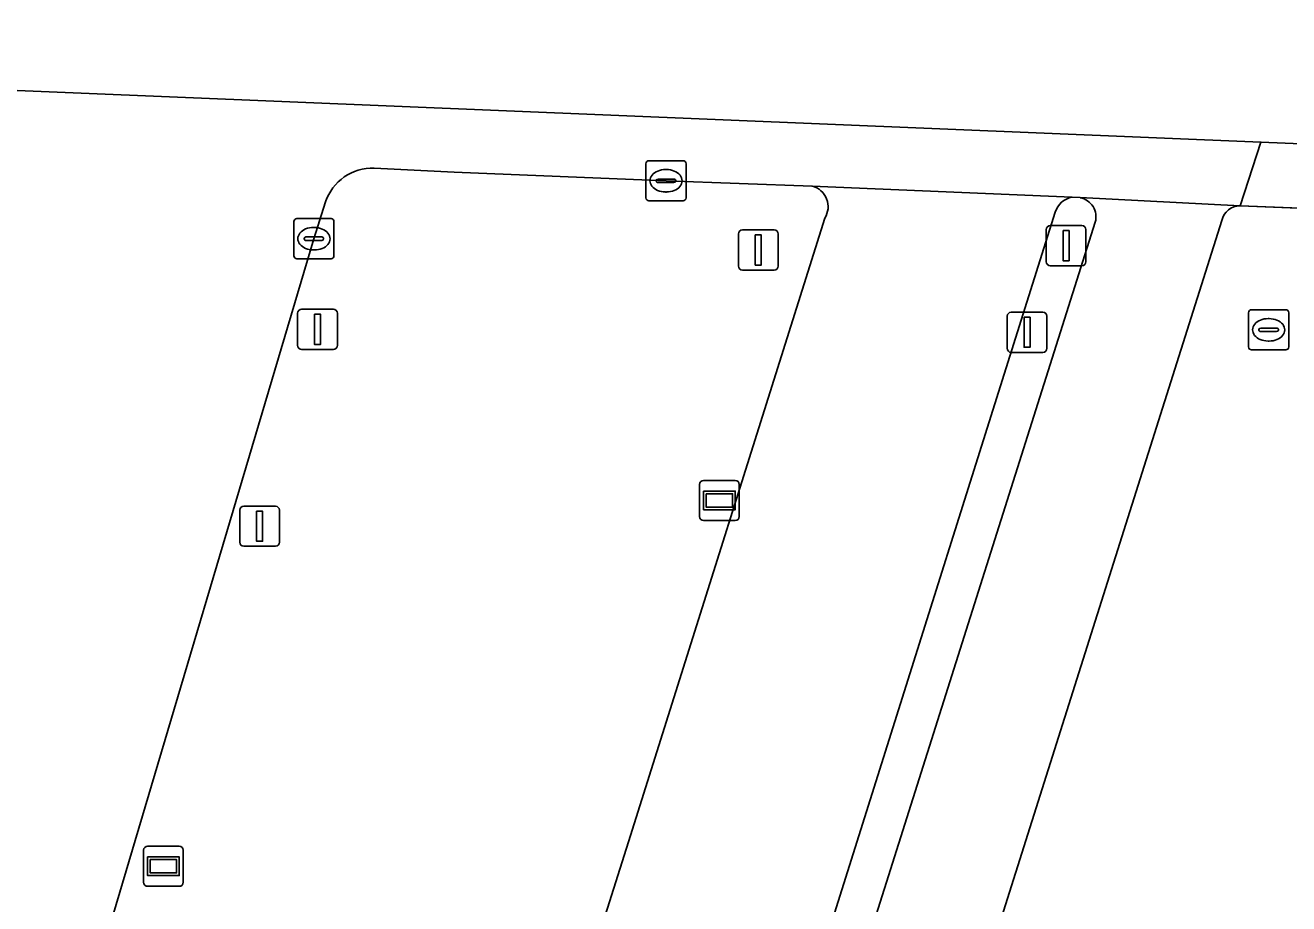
# Model space of a CAD drawing. Extents: x 161477 to 163040, y 383680 to 384871.
# Drawn here: x 161797.18 to 161828.68, y 384849.16 to 384871.05 of the extents above; entities that cross this region are included whole.
import ezdxf

# ---------------------------------------------------------------- set-up
doc = ezdxf.new("R2010")
doc.units = 0
for name, color, linetype in [('IMGEO_Berm_groen', 7, 'Continuous'), ('IMGEO_Berm_open', 7, 'Continuous'), ('IMGEO_Drukknoppaal', 7, 'Continuous'), ('IMGEO_Fietspad_open', 7, 'Continuous'), ('IMGEO_Kolk', 7, 'Continuous'), ('IMGEO_Lichtmast', 7, 'Continuous'), ('IMGEO_Rijbaan_regionaal_gesloten', 7, 'Continuous'), ('IMGEO_Rioolput', 7, 'Continuous'), ('IMGEO_Verkeersbordpaal', 7, 'Continuous'), ('IMGEO_Verkeerseiland_groen', 7, 'Continuous'), ('IMGEO_Verkeersregelinstallatiepaal', 7, 'Continuous'), ('IMGEO_Verklikker', 7, 'Continuous'), ('IMGEO_Voetpad_open', 7, 'Continuous'), ('IMGEO_Wegwijzer', 7, 'Continuous')]:
    doc.layers.add(name, color=color, linetype=linetype)

msp = doc.modelspace()

# ---------------------------------------------------------------- linework, layer by layer
at = {"layer": 'IMGEO_Berm_groen'}
for points in [[(161929.035, 384861.367), (161912.433, 384862.623), (161903.184, 384863.21), (161884.86, 384864.196), (161838.245, 384866.117), (161827.467, 384866.551)], [(161827.015, 384866.185), (161821.262, 384848.005), (161817.005, 384834.389), (161821.715, 384833.209)]]:
    msp.add_lwpolyline(points, dxfattribs=at)
msp.add_arc((161827.467, 384866.089), 0.462, 89.9634, 168.0332, dxfattribs=at)
at = {"layer": 'IMGEO_Berm_open'}
for points in [[(161823.482, 384866.753), (161823.281, 384866.762)], [(161822.861, 384866.392), (161817.448, 384849.213), (161813.16, 384835.584), (161814.109, 384835.294), (161818.397, 384848.886), (161823.859, 384866.144)]]:
    msp.add_lwpolyline(points, dxfattribs=at)
for centre, radius, start, end in [((161823.362, 384866.247), 0.521, 98.9185, 163.8385), ((161823.386, 384866.272), 0.49, 344.8021, 78.7169)]:
    msp.add_arc(centre, radius, start, end, dxfattribs=at)
at = {"layer": 'IMGEO_Drukknoppaal'}
for p, q in [((161821.762, 384863.899), (161822.552, 384863.899)), ((161822.552, 384863.899), (161821.762, 384863.899)), ((161821.662, 384862.999), (161821.662, 384863.799)), ((161821.662, 384863.799), (161821.662, 384862.999)), ((161822.652, 384863.799), (161822.652, 384862.999)), ((161822.652, 384862.999), (161822.652, 384863.799)), ((161822.552, 384862.899), (161821.762, 384862.899)), ((161821.762, 384862.899), (161822.552, 384862.899))]:
    msp.add_line(p, q, dxfattribs=at)
msp.add_lwpolyline([(161822.082, 384863.774), (161822.232, 384863.774), (161822.232, 384863.024), (161822.082, 384863.024), (161822.082, 384863.774)], dxfattribs=at)
for centre, start, end in [((161821.762, 384863.799), 90, 180), ((161821.762, 384863.799), 90, 180), ((161822.552, 384863.799), 0, 90), ((161822.552, 384863.799), 360, 90), ((161821.762, 384862.999), 180, 270), ((161821.762, 384862.999), 180, 270), ((161822.552, 384862.999), 270, 0), ((161822.552, 384862.999), 270, 0)]:
    msp.add_arc(centre, 0.1, start, end, dxfattribs=at)
at = {"layer": 'IMGEO_Fietspad_open'}
for points in [[(161823.281, 384866.762), (161816.801, 384867.04)], [(161817.114, 384866.244), (161812.267, 384850.864), (161808.067, 384837.592)], [(161813.16, 384835.584), (161817.448, 384849.213), (161822.861, 384866.392)]]:
    msp.add_lwpolyline(points, dxfattribs=at)
for centre, radius, start, end in [((161816.665, 384866.527), 0.531, 327.7792, 75.1519), ((161823.362, 384866.247), 0.521, 98.9185, 163.8385)]:
    msp.add_arc(centre, radius, start, end, dxfattribs=at)
at = {"layer": 'IMGEO_Kolk'}
for p, q in [((161812.728, 384867.674), (161813.58, 384867.674)), ((161812.653, 384866.748), (161812.653, 384867.6)), ((161813.141, 384867.454), (161813.166, 384867.454)), ((161813.654, 384867.6), (161813.654, 384866.748)), ((161812.912, 384867.168), (161812.912, 384867.18)), ((161813.35, 384867.131), (161812.952, 384867.131)), ((161812.955, 384867.217), (161813.353, 384867.217)), ((161813.396, 384867.18), (161813.396, 384867.168)), ((161813.164, 384866.894), (161813.139, 384866.894)), ((161813.58, 384866.674), (161812.728, 384866.674)), ((161803.874, 384865.304), (161803.874, 384866.156)), ((161803.949, 384866.23), (161804.801, 384866.23)), ((161804.875, 384866.156), (161804.875, 384865.304)), ((161804.362, 384866.01), (161804.387, 384866.01)), ((161804.133, 384865.724), (161804.133, 384865.736)), ((161804.571, 384865.687), (161804.173, 384865.687)), ((161804.176, 384865.773), (161804.574, 384865.773)), ((161804.617, 384865.736), (161804.617, 384865.724)), ((161804.801, 384865.23), (161803.949, 384865.23)), ((161804.385, 384865.45), (161804.36, 384865.45))]:
    msp.add_line(p, q, dxfattribs=at)
for points in [[(161812.728, 384867.674), (161813.58, 384867.674)], [(161812.653, 384866.748), (161812.653, 384867.6)], [(161813.654, 384867.6), (161813.654, 384866.748)], [(161813.58, 384866.674), (161812.728, 384866.674)], [(161803.874, 384865.304), (161803.874, 384866.156)], [(161803.949, 384866.23), (161804.801, 384866.23)], [(161804.875, 384866.156), (161804.875, 384865.304)], [(161804.801, 384865.23), (161803.949, 384865.23)]]:
    msp.add_lwpolyline(points, dxfattribs=at)
for centre, radius, start, end in [((161812.73, 384867.598), 0.0765, 91.552, 178.448), ((161812.73, 384867.598), 0.0765, 91.552, 178.448), ((161813.578, 384867.598), 0.0765, 1.552, 88.448), ((161813.578, 384867.598), 0.0765, 1.552, 88.448), ((161812.952, 384867.177), 0.0403, 85.8775, 175.7526), ((161812.949, 384867.167), 0.0366, 178.938, 274.7102), ((161813.353, 384867.174), 0.043, 264.8664, 352.4533), ((161813.357, 384867.179), 0.0386, 1.7309, 96.639), ((161812.73, 384866.75), 0.0765, 181.552, 268.448), ((161812.73, 384866.75), 0.0765, 181.552, 268.448), ((161813.578, 384866.75), 0.0765, 271.552, 358.448), ((161813.578, 384866.75), 0.0765, 271.552, 358.448), ((161803.951, 384866.154), 0.0765, 91.552, 178.448), ((161803.951, 384866.154), 0.0765, 91.552, 178.448), ((161804.799, 384866.154), 0.0765, 1.552, 88.448), ((161804.799, 384866.154), 0.0765, 1.552, 88.448), ((161804.173, 384865.733), 0.0403, 85.8775, 175.7526), ((161804.17, 384865.723), 0.0366, 178.938, 274.7102), ((161804.574, 384865.73), 0.043, 264.8664, 352.4533), ((161804.578, 384865.735), 0.0386, 1.7309, 96.639), ((161803.951, 384865.306), 0.0765, 181.552, 268.448), ((161803.951, 384865.306), 0.0765, 181.552, 268.448), ((161804.799, 384865.306), 0.0765, 271.552, 358.448), ((161804.799, 384865.306), 0.0765, 271.552, 358.448)]:
    msp.add_arc(centre, radius, start, end, dxfattribs=at)
for centre, major_axis, ratio, start_param, end_param in [((161813.14, 384867.174), (-0.387, 0.002), 0.722429, 4.712389, 7.853982), ((161813.165, 384867.174), (-0.39, 0.002), 0.717154, 1.570796, 4.712389), ((161804.361, 384865.73), (-0.387, 0.002), 0.722429, 4.712389, 7.853982), ((161804.386, 384865.73), (-0.39, 0.002), 0.717154, 1.570796, 4.712389)]:
    msp.add_ellipse(centre, major_axis=major_axis, ratio=ratio, start_param=start_param, end_param=end_param, dxfattribs=at)
at = {"layer": 'IMGEO_Lichtmast'}
for p, q in [((161802.526, 384858.166), (161802.526, 384858.966)), ((161802.526, 384858.966), (161802.526, 384858.166)), ((161802.626, 384859.066), (161803.416, 384859.066)), ((161803.416, 384859.066), (161802.626, 384859.066)), ((161803.516, 384858.966), (161803.516, 384858.166)), ((161803.516, 384858.166), (161803.516, 384858.966)), ((161803.416, 384858.066), (161802.626, 384858.066)), ((161802.626, 384858.066), (161803.416, 384858.066))]:
    msp.add_line(p, q, dxfattribs=at)
msp.add_lwpolyline([(161802.946, 384858.941), (161803.096, 384858.941), (161803.096, 384858.191), (161802.946, 384858.191), (161802.946, 384858.941)], dxfattribs=at)
for centre, start, end in [((161802.626, 384858.966), 90, 180), ((161802.626, 384858.966), 90, 180), ((161803.416, 384858.966), 0, 90), ((161803.416, 384858.966), 360, 90), ((161802.626, 384858.166), 180, 270), ((161802.626, 384858.166), 180, 270), ((161803.416, 384858.166), 270, 0), ((161803.416, 384858.166), 270, 0)]:
    msp.add_arc(centre, 0.1, start, end, dxfattribs=at)
at = {"layer": 'IMGEO_Rijbaan_regionaal_gesloten'}
for points in [[(161805.876, 384867.485), (161807.868, 384867.389), (161813.154, 384867.175), (161816.801, 384867.04), (161823.281, 384866.762), (161823.482, 384866.753), (161827.467, 384866.551), (161827.989, 384868.136), (161757.741, 384871.048), (161747.289, 384825.229)], [(162399.667, 384798.916), (162372.87, 384808.275), (162293.884, 384825.735), (162200.922, 384835.899), (162108.003, 384845.421), (161989.003, 384857.616), (161914.995, 384864.529), (161827.989, 384868.136), (161827.467, 384866.551), (161838.245, 384866.117), (161884.86, 384864.196), (161903.184, 384863.21), (161912.433, 384862.623), (161929.035, 384861.367)], [(161798.911, 384845.438), (161798.805, 384846.429), (161798.882, 384847.236), (161804.374, 384865.73), (161804.664, 384866.646)]]:
    msp.add_lwpolyline(points, dxfattribs=at)
msp.add_arc((161805.828, 384866.26), 1.226, 87.752, 161.6334, dxfattribs=at)
at = {"layer": 'IMGEO_Rioolput'}
for p, q in [((161827.755, 384863.96), (161828.607, 384863.96)), ((161827.68, 384863.034), (161827.68, 384863.886)), ((161828.168, 384863.74), (161828.193, 384863.74)), ((161828.681, 384863.886), (161828.681, 384863.034)), ((161827.939, 384863.454), (161827.939, 384863.466)), ((161828.377, 384863.417), (161827.979, 384863.417)), ((161827.982, 384863.503), (161828.38, 384863.503)), ((161828.423, 384863.466), (161828.423, 384863.454)), ((161828.607, 384862.96), (161827.755, 384862.96)), ((161828.191, 384863.18), (161828.166, 384863.18))]:
    msp.add_line(p, q, dxfattribs=at)
for points in [[(161827.755, 384863.96), (161828.607, 384863.96)], [(161827.68, 384863.034), (161827.68, 384863.886)], [(161828.681, 384863.886), (161828.681, 384863.034)], [(161828.607, 384862.96), (161827.755, 384862.96)]]:
    msp.add_lwpolyline(points, dxfattribs=at)
for centre, radius, start, end in [((161827.757, 384863.884), 0.0765, 91.552, 178.448), ((161827.757, 384863.884), 0.0765, 91.552, 178.448), ((161828.605, 384863.884), 0.0765, 1.552, 88.448), ((161828.605, 384863.884), 0.0765, 1.552, 88.448), ((161827.979, 384863.463), 0.0403, 85.8775, 175.7526), ((161827.976, 384863.453), 0.0366, 178.938, 274.7102), ((161828.38, 384863.46), 0.043, 264.8664, 352.4533), ((161828.384, 384863.465), 0.0386, 1.7309, 96.639), ((161827.757, 384863.036), 0.0765, 181.552, 268.448), ((161827.757, 384863.036), 0.0765, 181.552, 268.448), ((161828.605, 384863.036), 0.0765, 271.552, 358.448), ((161828.605, 384863.036), 0.0765, 271.552, 358.448)]:
    msp.add_arc(centre, radius, start, end, dxfattribs=at)
for centre, major_axis, ratio, start_param, end_param in [((161828.167, 384863.46), (-0.387, 0.002), 0.722429, 4.712389, 7.853982), ((161828.192, 384863.46), (-0.39, 0.002), 0.717154, 1.570796, 4.712389)]:
    msp.add_ellipse(centre, major_axis=major_axis, ratio=ratio, start_param=start_param, end_param=end_param, dxfattribs=at)
at = {"layer": 'IMGEO_Verkeersbordpaal'}
for p, q in [((161804.069, 384863.972), (161804.859, 384863.972)), ((161804.859, 384863.972), (161804.069, 384863.972)), ((161803.969, 384863.072), (161803.969, 384863.872)), ((161803.969, 384863.872), (161803.969, 384863.072)), ((161804.959, 384863.872), (161804.959, 384863.072)), ((161804.959, 384863.072), (161804.959, 384863.872)), ((161804.859, 384862.972), (161804.069, 384862.972)), ((161804.069, 384862.972), (161804.859, 384862.972))]:
    msp.add_line(p, q, dxfattribs=at)
msp.add_lwpolyline([(161804.389, 384863.847), (161804.539, 384863.847), (161804.539, 384863.097), (161804.389, 384863.097), (161804.389, 384863.847)], dxfattribs=at)
for centre, start, end in [((161804.069, 384863.872), 90, 180), ((161804.069, 384863.872), 90, 180), ((161804.859, 384863.872), 0, 90), ((161804.859, 384863.872), 360, 90), ((161804.069, 384863.072), 180, 270), ((161804.069, 384863.072), 180, 270), ((161804.859, 384863.072), 270, 0), ((161804.859, 384863.072), 270, 0)]:
    msp.add_arc(centre, 0.1, start, end, dxfattribs=at)
at = {"layer": 'IMGEO_Verkeerseiland_groen'}
for points in [[(161816.801, 384867.04), (161813.154, 384867.175), (161807.868, 384867.389), (161805.876, 384867.485)], [(161804.664, 384866.646), (161804.374, 384865.73), (161798.882, 384847.236), (161798.805, 384846.429), (161798.911, 384845.438)], [(161802.022, 384840.46), (161802.231, 384840.309), (161808.067, 384837.592), (161812.267, 384850.864), (161817.114, 384866.244)]]:
    msp.add_lwpolyline(points, dxfattribs=at)
for centre, radius, start, end in [((161805.828, 384866.26), 1.226, 87.752, 161.6334), ((161816.665, 384866.527), 0.531, 327.7792, 75.1519)]:
    msp.add_arc(centre, radius, start, end, dxfattribs=at)
at = {"layer": 'IMGEO_Verkeersregelinstallatiepaal'}
for p, q in [((161814.961, 384865.048), (161814.961, 384865.848)), ((161814.961, 384865.848), (161814.961, 384865.048)), ((161815.061, 384865.948), (161815.851, 384865.948)), ((161815.851, 384865.948), (161815.061, 384865.948)), ((161815.951, 384865.848), (161815.951, 384865.048)), ((161815.951, 384865.048), (161815.951, 384865.848)), ((161822.635, 384865.156), (161822.635, 384865.956)), ((161822.635, 384865.956), (161822.635, 384865.156)), ((161822.735, 384866.056), (161823.525, 384866.056)), ((161823.525, 384866.056), (161822.735, 384866.056)), ((161823.625, 384865.956), (161823.625, 384865.156)), ((161823.625, 384865.156), (161823.625, 384865.956)), ((161815.851, 384864.948), (161815.061, 384864.948)), ((161815.061, 384864.948), (161815.851, 384864.948)), ((161823.525, 384865.056), (161822.735, 384865.056)), ((161822.735, 384865.056), (161823.525, 384865.056))]:
    msp.add_line(p, q, dxfattribs=at)
for points in [[(161815.381, 384865.823), (161815.531, 384865.823), (161815.531, 384865.073), (161815.381, 384865.073), (161815.381, 384865.823)], [(161823.055, 384865.931), (161823.205, 384865.931), (161823.205, 384865.181), (161823.055, 384865.181), (161823.055, 384865.931)]]:
    msp.add_lwpolyline(points, dxfattribs=at)
for centre, start, end in [((161815.061, 384865.848), 90, 180), ((161815.061, 384865.848), 90, 180), ((161815.851, 384865.848), 0, 90), ((161815.851, 384865.848), 360, 90), ((161822.735, 384865.956), 90, 180), ((161822.735, 384865.956), 90, 180), ((161823.525, 384865.956), 0, 90), ((161823.525, 384865.956), 360, 90), ((161822.735, 384865.156), 180, 270), ((161822.735, 384865.156), 180, 270), ((161823.525, 384865.156), 270, 0), ((161823.525, 384865.156), 270, 0), ((161815.061, 384865.048), 180, 270), ((161815.061, 384865.048), 180, 270), ((161815.851, 384865.048), 270, 0), ((161815.851, 384865.048), 270, 0)]:
    msp.add_arc(centre, 0.1, start, end, dxfattribs=at)
at = {"layer": 'IMGEO_Verklikker'}
for p, q in [((161813.991, 384858.808), (161813.991, 384859.608)), ((161813.991, 384859.608), (161813.991, 384858.808)), ((161814.091, 384859.708), (161814.881, 384859.708)), ((161814.881, 384859.708), (161814.091, 384859.708)), ((161814.981, 384859.608), (161814.981, 384858.808)), ((161814.981, 384858.808), (161814.981, 384859.608)), ((161814.881, 384858.708), (161814.091, 384858.708)), ((161814.091, 384858.708), (161814.881, 384858.708))]:
    msp.add_line(p, q, dxfattribs=at)
for points in [[(161814.092, 384859.44), (161814.88, 384859.44), (161814.88, 384858.976), (161814.092, 384858.976), (161814.092, 384859.44)], [(161814.157, 384859.375), (161814.157, 384859.041), (161814.815, 384859.041), (161814.815, 384859.375), (161814.157, 384859.375)]]:
    msp.add_lwpolyline(points, dxfattribs=at)
for centre, start, end in [((161814.091, 384859.608), 90, 180), ((161814.091, 384859.608), 90, 180), ((161814.881, 384859.608), 0, 90), ((161814.881, 384859.608), 360, 90), ((161814.091, 384858.808), 180, 270), ((161814.091, 384858.808), 180, 270), ((161814.881, 384858.808), 270, 0), ((161814.881, 384858.808), 270, 0)]:
    msp.add_arc(centre, 0.1, start, end, dxfattribs=at)
at = {"layer": 'IMGEO_Voetpad_open'}
for points in [[(161827.467, 384866.551), (161823.482, 384866.753)], [(161823.859, 384866.144), (161818.397, 384848.886), (161814.109, 384835.294), (161817.005, 384834.389), (161821.262, 384848.005), (161827.015, 384866.185)]]:
    msp.add_lwpolyline(points, dxfattribs=at)
for centre, radius, start, end in [((161823.386, 384866.272), 0.49, 344.8021, 78.7169), ((161827.467, 384866.089), 0.462, 89.9634, 168.0332)]:
    msp.add_arc(centre, radius, start, end, dxfattribs=at)
at = {"layer": 'IMGEO_Wegwijzer'}
for p, q in [((161800.127, 384849.694), (161800.127, 384850.494)), ((161800.127, 384850.494), (161800.127, 384849.694)), ((161800.227, 384850.594), (161801.017, 384850.594)), ((161801.017, 384850.594), (161800.227, 384850.594)), ((161801.117, 384850.494), (161801.117, 384849.694)), ((161801.117, 384849.694), (161801.117, 384850.494)), ((161801.017, 384849.594), (161800.227, 384849.594)), ((161800.227, 384849.594), (161801.017, 384849.594))]:
    msp.add_line(p, q, dxfattribs=at)
for points in [[(161800.228, 384850.326), (161801.016, 384850.326), (161801.016, 384849.862), (161800.228, 384849.862), (161800.228, 384850.326)], [(161800.293, 384850.261), (161800.293, 384849.927), (161800.951, 384849.927), (161800.951, 384850.261), (161800.293, 384850.261)]]:
    msp.add_lwpolyline(points, dxfattribs=at)
for centre, start, end in [((161800.227, 384850.494), 90, 180), ((161800.227, 384850.494), 90, 180), ((161801.017, 384850.494), 0, 90), ((161801.017, 384850.494), 360, 90), ((161800.227, 384849.694), 180, 270), ((161800.227, 384849.694), 180, 270), ((161801.017, 384849.694), 270, 0), ((161801.017, 384849.694), 270, 0)]:
    msp.add_arc(centre, 0.1, start, end, dxfattribs=at)

doc.saveas('drawing.dxf')
